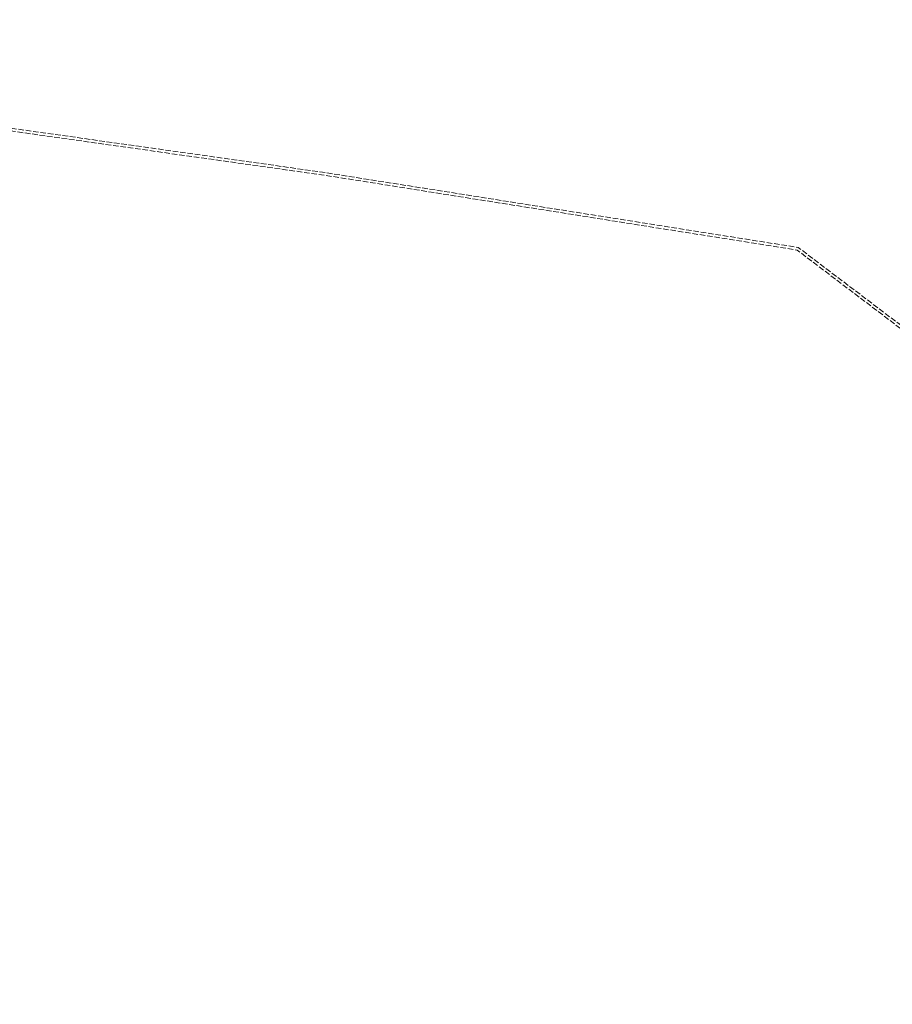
# Model space of a CAD drawing. Header units: inches. Extents: x 6497603 to 6502483, y 5925790 to 5934357.
# Tile 331 of 656: x 6498485 to 6498837, y 5929582 to 5929980. Entities that reach past the tile are written whole.
import ezdxf

# ---------------------------------------------------------------- set-up
doc = ezdxf.new("R2010")
doc.units = ezdxf.units.IN
doc.header["$MEASUREMENT"] = 0
doc.linetypes.add('2.25_0.75', pattern=[3, 2.25, -0.75])
doc.layers.add('przewód gazowy - ob. projektowany', color=7, linetype='Continuous')
doc.layers.add('przewód telekomunikacyjny podziemny - ob. projektowany', color=7, linetype='Continuous')

msp = doc.modelspace()

# ---------------------------------------------------------------- linework, layer by layer
at = {"layer": 'przewód gazowy - ob. projektowany', "color": 40, "linetype": '2.25_0.75', "lineweight": 18, "flags": 128}
msp.add_lwpolyline([(6502373.23, 5928946.96), (6502363.46, 5928950.81), (6502230.67, 5928990.73), (6502051.56, 5929036.42), (6502021.51, 5929043.42), (6501932.18, 5929063.78), (6501903.9, 5929045.64), (6501818.58, 5929075.2), (6501768.52, 5928978), (6501568.54, 5929017.55), (6501383.81, 5929054.93), (6501353.26, 5929059.32), (6501137.92, 5929168.95), (6500938.94, 5929257.02), (6500927.88, 5929274.12), (6500663.97, 5929370.88), (6500376.57, 5929460.66), (6500359.96, 5929439.82), (6500291.52, 5929464.35), (6500283.4, 5929487.56), (6500166.73, 5929522.38), (6500134.13, 5929518.89), (6500033.27, 5929563.05), (6499949.94, 5929586.76), (6499721.6, 5929657.86), (6499648, 5929625.74), (6499537.53, 5929654.3), (6499165.17, 5929757.57), (6499083.49, 5929778.48), (6498856.4, 5929842.84), (6498798.83, 5929886.44), (6498607.67, 5929916.68), (6498445.42, 5929939.57), (6498409.7, 5929946.62), (6498264.1, 5929963.75), (6498157.15, 5929978.3), (6498146.16, 5929954.66), (6498089.64, 5929975.14), (6498034.78, 5929970.43), (6497781.62, 5929959.04), (6497666.88, 5929947.32), (6497649.04, 5929956.17), (6497604.27, 5929868.06)], dxfattribs=at)
at = {"layer": 'przewód telekomunikacyjny podziemny - ob. projektowany', "color": 30, "linetype": '2.25_0.75', "lineweight": 18, "flags": 128}
msp.add_lwpolyline([(6497603.32, 5929868.81), (6497648.51, 5929957.67), (6497667.07, 5929948.47), (6497780.62, 5929960.07), (6498033.77, 5929971.45), (6498089.77, 5929976.28), (6498145.54, 5929956.07), (6498156.44, 5929979.53), (6498263.39, 5929964.97), (6498409, 5929947.84), (6498444.71, 5929940.79), (6498606.96, 5929917.9), (6498799.3, 5929887.48), (6498856.91, 5929843.85), (6499083.36, 5929779.66), (6499165.04, 5929758.75), (6499537.4, 5929655.48), (6499647.87, 5929626.92), (6499721.48, 5929659.03), (6499949.82, 5929587.94), (6500033.72, 5929564.06), (6500134.29, 5929520.03), (6500166.83, 5929523.51), (6500284.28, 5929488.46), (6500292.39, 5929465.21), (6500359.55, 5929441.15), (6500376.13, 5929461.96), (6500663.54, 5929372.18), (6500928.65, 5929274.98), (6500939.69, 5929257.9), (6501137.52, 5929170.33), (6501353.43, 5929060.42), (6501383.38, 5929056.12), (6501568.12, 5929018.73), (6501767.85, 5928979.24), (6501817.99, 5929076.58), (6501903.73, 5929046.87), (6501931.96, 5929064.97), (6502021.28, 5929044.61), (6502034.31, 5929041.58), (6502034.65, 5929043.03), (6502041.52, 5929041.43), (6502041.18, 5929039.97), (6502051.33, 5929037.61), (6502230.44, 5928991.92), (6502363.8, 5928951.87), (6502374.22, 5928947.74)], dxfattribs=at)

doc.saveas('drawing.dxf')
